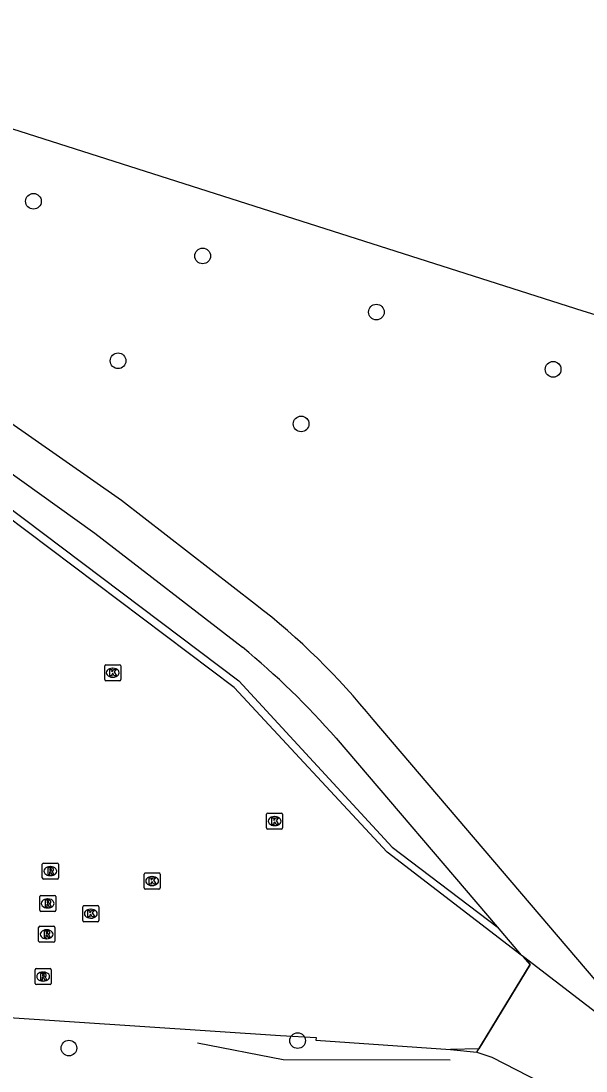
# Model space of a CAD drawing. Extents: x 161848 to 162726, y 385382 to 386521.
# Drawn here: x 162501.1 to 162536.3, y 385534.3 to 385599.8 of the extents above; entities that cross this region are included whole.
import ezdxf

# ---------------------------------------------------------------- set-up
doc = ezdxf.new("R2010")
doc.units = 0
for name, color, linetype in [('IMGEO_Boom', 7, 'Continuous'), ('IMGEO_Groenvoorziening', 7, 'Continuous'), ('IMGEO_Hek', 7, 'Continuous'), ('IMGEO_Kolk', 7, 'Continuous'), ('IMGEO_Rijbaan_lokaal_open', 7, 'Continuous'), ('IMGEO_Rioolput', 7, 'Continuous'), ('IMGEO_Voetpad_halfverhard', 7, 'Continuous'), ('IMGEO_Waterloop', 7, 'Continuous')]:
    doc.layers.add(name, color=color, linetype=linetype)

msp = doc.modelspace()

# ---------------------------------------------------------------- linework, layer by layer
at = {"layer": 'IMGEO_Boom'}
for centre in [(162501.831, 385588.557), (162512.39, 385585.149), (162523.228, 385581.65), (162507.11, 385578.613), (162534.257, 385578.082), (162518.533, 385574.678), (162504.044, 385535.768), (162518.315, 385536.234)]:
    msp.add_circle(centre, 0.489, dxfattribs=at)
at = {"layer": 'IMGEO_Groenvoorziening'}
for points in [[(162532.267, 385541.564), (162523.898, 385547.988), (162514.355, 385558.257), (162500, 385569.063), (162495.945, 385572.115), (162482.269, 385573.711)], [(162495.135, 385573.373), (162500, 385569.702), (162514.642, 385558.655), (162524.216, 385548.303), (162530.769, 385543.318)], [(162468.348, 385539.899), (162500, 385537.687), (162517.253, 385536.548), (162519.465, 385536.436), (162519.453, 385536.254), (162527.852, 385535.679), (162529.486, 385535.512)]]:
    msp.add_lwpolyline(points, dxfattribs=at)
at = {"layer": 'IMGEO_Hek'}
for points in [[(162532.399, 385541.463), (162532.816, 385540.973), (162529.62, 385535.732), (162527.852, 385535.679)], [(162527.824, 385535.026), (162517.42, 385535.035), (162512.065, 385536.07)]]:
    msp.add_lwpolyline(points, dxfattribs=at)
at = {"layer": 'IMGEO_Kolk'}
for p, q in [((162506.278, 385558.741), (162506.278, 385559.593)), ((162506.353, 385559.667), (162507.205, 385559.667)), ((162506.766, 385559.447), (162506.791, 385559.447)), ((162507.279, 385559.593), (162507.279, 385558.741)), ((162507.205, 385558.667), (162506.353, 385558.667)), ((162506.789, 385558.887), (162506.764, 385558.887)), ((162516.379, 385549.49), (162516.379, 385550.342)), ((162516.454, 385550.416), (162517.306, 385550.416)), ((162516.867, 385550.196), (162516.892, 385550.196)), ((162517.38, 385550.342), (162517.38, 385549.49)), ((162517.306, 385549.416), (162516.454, 385549.416)), ((162516.89, 385549.636), (162516.865, 385549.636)), ((162508.736, 385545.758), (162508.736, 385546.61)), ((162508.811, 385546.684), (162509.663, 385546.684)), ((162509.737, 385546.61), (162509.737, 385545.758)), ((162509.224, 385546.464), (162509.249, 385546.464)), ((162509.663, 385545.684), (162508.811, 385545.684)), ((162509.247, 385545.904), (162509.222, 385545.904)), ((162504.984, 385544.648), (162505.836, 385544.648)), ((162504.909, 385543.722), (162504.909, 385544.574)), ((162505.397, 385544.428), (162505.422, 385544.428)), ((162505.91, 385544.574), (162505.91, 385543.722)), ((162505.836, 385543.648), (162504.984, 385543.648)), ((162505.42, 385543.868), (162505.395, 385543.868))]:
    msp.add_line(p, q, dxfattribs=at)
for points in [[(162506.278, 385558.741), (162506.278, 385559.593)], [(162506.353, 385559.667), (162507.205, 385559.667)], [(162506.599, 385559.367), (162506.722, 385559.367), (162506.722, 385559.216), (162506.852, 385559.367), (162507.016, 385559.367), (162506.87, 385559.216), (162507.023, 385558.967), (162506.871, 385558.967), (162506.786, 385559.131), (162506.722, 385559.064), (162506.722, 385558.967), (162506.599, 385558.967), (162506.599, 385559.367)], [(162507.279, 385559.593), (162507.279, 385558.741)], [(162507.205, 385558.667), (162506.353, 385558.667)], [(162516.379, 385549.49), (162516.379, 385550.342)], [(162516.454, 385550.416), (162517.306, 385550.416)], [(162516.7, 385550.116), (162516.823, 385550.116), (162516.823, 385549.965), (162516.953, 385550.116), (162517.117, 385550.116), (162516.971, 385549.965), (162517.124, 385549.716), (162516.972, 385549.716), (162516.887, 385549.88), (162516.823, 385549.813), (162516.823, 385549.716), (162516.7, 385549.716), (162516.7, 385550.116)], [(162517.38, 385550.342), (162517.38, 385549.49)], [(162517.306, 385549.416), (162516.454, 385549.416)], [(162508.736, 385545.758), (162508.736, 385546.61)], [(162508.811, 385546.684), (162509.663, 385546.684)], [(162509.737, 385546.61), (162509.737, 385545.758)], [(162509.057, 385546.384), (162509.18, 385546.384), (162509.18, 385546.233), (162509.31, 385546.384), (162509.474, 385546.384), (162509.328, 385546.233), (162509.481, 385545.984), (162509.329, 385545.984), (162509.244, 385546.148), (162509.18, 385546.081), (162509.18, 385545.984), (162509.057, 385545.984), (162509.057, 385546.384)], [(162509.663, 385545.684), (162508.811, 385545.684)], [(162504.984, 385544.648), (162505.836, 385544.648)], [(162504.909, 385543.722), (162504.909, 385544.574)], [(162505.23, 385544.348), (162505.353, 385544.348), (162505.353, 385544.197), (162505.483, 385544.348), (162505.647, 385544.348), (162505.501, 385544.197), (162505.654, 385543.948), (162505.502, 385543.948), (162505.417, 385544.112), (162505.353, 385544.045), (162505.353, 385543.948), (162505.23, 385543.948), (162505.23, 385544.348)], [(162505.91, 385544.574), (162505.91, 385543.722)], [(162505.836, 385543.648), (162504.984, 385543.648)]]:
    msp.add_lwpolyline(points, dxfattribs=at)
for centre, start, end in [((162506.355, 385559.591), 91.55205, 178.44795), ((162506.355, 385559.591), 91.55205, 178.44795), ((162507.203, 385559.591), 1.55205, 88.44795), ((162507.203, 385559.591), 1.55205, 88.44795), ((162506.355, 385558.743), 181.55205, 268.44795), ((162506.355, 385558.743), 181.55205, 268.44795), ((162507.203, 385558.743), 271.55205, 358.44795), ((162507.203, 385558.743), 271.55205, 358.44795), ((162516.456, 385550.34), 91.55205, 178.44795), ((162516.456, 385550.34), 91.55205, 178.44795), ((162517.304, 385550.34), 1.55205, 88.44795), ((162517.304, 385550.34), 1.55205, 88.44795), ((162516.456, 385549.492), 181.55205, 268.44795), ((162516.456, 385549.492), 181.55205, 268.44795), ((162517.304, 385549.492), 271.55205, 358.44795), ((162517.304, 385549.492), 271.55205, 358.44795), ((162508.813, 385546.608), 91.55205, 178.44795), ((162508.813, 385546.608), 91.55205, 178.44795), ((162509.661, 385546.608), 1.55205, 88.44795), ((162509.661, 385546.608), 1.55205, 88.44795), ((162508.813, 385545.76), 181.55205, 268.44795), ((162508.813, 385545.76), 181.55205, 268.44795), ((162509.661, 385545.76), 271.55205, 358.44795), ((162509.661, 385545.76), 271.55205, 358.44795), ((162504.986, 385544.572), 91.55205, 178.44795), ((162504.986, 385544.572), 91.55205, 178.44795), ((162505.834, 385544.572), 1.55205, 88.44795), ((162505.834, 385544.572), 1.55205, 88.44795), ((162504.986, 385543.724), 181.55205, 268.44795), ((162504.986, 385543.724), 181.55205, 268.44795), ((162505.834, 385543.724), 271.55205, 358.44795), ((162505.834, 385543.724), 271.55205, 358.44795)]:
    msp.add_arc(centre, 0.0765, start, end, dxfattribs=at)
for centre, major_axis, ratio, start_param, end_param in [((162506.765, 385559.167), (-0.387, 0.002), 0.722429, 4.712389, 7.853982), ((162506.79, 385559.167), (-0.39, 0.002), 0.717154, 1.570796, 4.712389), ((162516.866, 385549.916), (-0.387, 0.002), 0.722429, 4.712389, 7.853982), ((162516.891, 385549.916), (-0.39, 0.002), 0.717154, 1.570796, 4.712389), ((162509.223, 385546.184), (-0.387, 0.002), 0.722429, 4.712389, 7.853982), ((162509.248, 385546.184), (-0.39, 0.002), 0.717154, 1.570796, 4.712389), ((162505.396, 385544.148), (-0.387, 0.002), 0.722429, 4.712389, 7.853982), ((162505.421, 385544.148), (-0.39, 0.002), 0.717154, 1.570796, 4.712389)]:
    msp.add_ellipse(centre, major_axis=major_axis, ratio=ratio, start_param=start_param, end_param=end_param, dxfattribs=at)
at = {"layer": 'IMGEO_Rijbaan_lokaal_open'}
for points in [[(162529.486, 385535.512), (162532.816, 385540.973), (162532.399, 385541.463)], [(162538.336, 385536.905), (162532.399, 385541.463)], [(162529.486, 385535.512), (162530.442, 385535.198), (162535.739, 385532.489)]]:
    msp.add_lwpolyline(points, dxfattribs=at)
at = {"layer": 'IMGEO_Rioolput'}
for p, q in [((162502.459, 385547.299), (162503.311, 385547.299)), ((162502.384, 385546.373), (162502.384, 385547.225)), ((162502.872, 385547.079), (162502.897, 385547.079)), ((162503.385, 385547.225), (162503.385, 385546.373)), ((162503.311, 385546.299), (162502.459, 385546.299)), ((162502.895, 385546.519), (162502.87, 385546.519)), ((162502.294, 385545.284), (162503.146, 385545.284)), ((162502.219, 385544.358), (162502.219, 385545.21)), ((162502.707, 385545.064), (162502.732, 385545.064)), ((162503.22, 385545.21), (162503.22, 385544.358)), ((162503.146, 385544.284), (162502.294, 385544.284)), ((162502.73, 385544.504), (162502.705, 385544.504)), ((162502.23, 385543.364), (162503.082, 385543.364)), ((162502.155, 385542.438), (162502.155, 385543.29)), ((162502.643, 385543.144), (162502.668, 385543.144)), ((162503.156, 385543.29), (162503.156, 385542.438)), ((162503.082, 385542.364), (162502.23, 385542.364)), ((162502.666, 385542.584), (162502.641, 385542.584)), ((162502.013, 385540.729), (162502.865, 385540.729)), ((162501.938, 385539.803), (162501.938, 385540.655)), ((162502.426, 385540.509), (162502.451, 385540.509)), ((162502.939, 385540.655), (162502.939, 385539.803)), ((162502.865, 385539.729), (162502.013, 385539.729)), ((162502.449, 385539.949), (162502.424, 385539.949))]:
    msp.add_line(p, q, dxfattribs=at)
for points in [[(162502.459, 385547.299), (162503.311, 385547.299)], [(162502.384, 385546.373), (162502.384, 385547.225)], [(162502.973, 385546.997), (162502.721, 385546.999), (162502.721, 385546.599)], [(162502.721, 385546.599), (162502.845, 385546.599), (162502.845, 385546.761), (162502.856, 385546.761)], [(162502.899, 385546.918), (162502.845, 385546.918), (162502.845, 385546.837)], [(162502.845, 385546.837), (162502.897, 385546.837)], [(162502.903, 385546.732), (162502.974, 385546.599), (162503.114, 385546.599), (162503.049, 385546.725)], [(162503.385, 385547.225), (162503.385, 385546.373)], [(162503.311, 385546.299), (162502.459, 385546.299)], [(162502.294, 385545.284), (162503.146, 385545.284)], [(162502.219, 385544.358), (162502.219, 385545.21)], [(162502.808, 385544.982), (162502.556, 385544.984), (162502.556, 385544.584)], [(162502.556, 385544.584), (162502.68, 385544.584), (162502.68, 385544.746), (162502.691, 385544.746)], [(162502.734, 385544.903), (162502.68, 385544.903), (162502.68, 385544.822)], [(162502.68, 385544.822), (162502.732, 385544.822)], [(162502.738, 385544.717), (162502.809, 385544.584), (162502.949, 385544.584), (162502.884, 385544.71)], [(162503.22, 385545.21), (162503.22, 385544.358)], [(162503.146, 385544.284), (162502.294, 385544.284)], [(162502.23, 385543.364), (162503.082, 385543.364)], [(162502.155, 385542.438), (162502.155, 385543.29)], [(162502.744, 385543.062), (162502.492, 385543.064), (162502.492, 385542.664)], [(162502.492, 385542.664), (162502.616, 385542.664), (162502.616, 385542.826), (162502.627, 385542.826)], [(162502.67, 385542.983), (162502.616, 385542.983), (162502.616, 385542.902)], [(162502.616, 385542.902), (162502.668, 385542.902)], [(162502.674, 385542.797), (162502.745, 385542.664), (162502.885, 385542.664), (162502.82, 385542.79)], [(162503.156, 385543.29), (162503.156, 385542.438)], [(162503.082, 385542.364), (162502.23, 385542.364)], [(162502.013, 385540.729), (162502.865, 385540.729)], [(162501.938, 385539.803), (162501.938, 385540.655)], [(162502.527, 385540.427), (162502.275, 385540.429), (162502.275, 385540.029)], [(162502.275, 385540.029), (162502.399, 385540.029), (162502.399, 385540.191), (162502.41, 385540.191)], [(162502.453, 385540.348), (162502.399, 385540.348), (162502.399, 385540.267)], [(162502.399, 385540.267), (162502.451, 385540.267)], [(162502.457, 385540.162), (162502.528, 385540.029), (162502.668, 385540.029), (162502.603, 385540.155)], [(162502.939, 385540.655), (162502.939, 385539.803)], [(162502.865, 385539.729), (162502.013, 385539.729)]]:
    msp.add_lwpolyline(points, dxfattribs=at)
for centre, radius, start, end in [((162502.461, 385547.223), 0.0765, 91.55205, 178.44795), ((162502.461, 385547.223), 0.0765, 91.55205, 178.44795), ((162503.309, 385547.223), 0.0765, 1.55205, 88.44795), ((162503.309, 385547.223), 0.0765, 1.55205, 88.44795), ((162502.855, 385546.708), 0.0533, 26.02933, 88.69889), ((162502.881, 385547.026), 0.19, 274.7715, 282.96867), ((162502.905, 385546.822), 0.0964, 77.00612, 93.18647), ((162502.919, 385546.879), 0.0378, 276.66336, 79.67722), ((162502.972, 385546.887), 0.109, 350.36119, 89.41601), ((162502.97, 385546.887), 0.112, 277.58423, 350.98172), ((162502.954, 385546.672), 0.108, 29.51342, 73.79051), ((162502.461, 385546.375), 0.0765, 181.55205, 268.44795), ((162502.461, 385546.375), 0.0765, 181.55205, 268.44795), ((162503.309, 385546.375), 0.0765, 271.55205, 358.44795), ((162503.309, 385546.375), 0.0765, 271.55205, 358.44795), ((162502.296, 385545.208), 0.0765, 91.55205, 178.44795), ((162502.296, 385545.208), 0.0765, 91.55205, 178.44795), ((162503.144, 385545.208), 0.0765, 1.55205, 88.44795), ((162503.144, 385545.208), 0.0765, 1.55205, 88.44795), ((162502.69, 385544.693), 0.0533, 26.02933, 88.69889), ((162502.716, 385545.011), 0.19, 274.7715, 282.96867), ((162502.74, 385544.807), 0.0964, 77.00612, 93.18647), ((162502.754, 385544.864), 0.0378, 276.66336, 79.67722), ((162502.807, 385544.872), 0.109, 350.36119, 89.41601), ((162502.805, 385544.872), 0.112, 277.58423, 350.98172), ((162502.789, 385544.657), 0.108, 29.51342, 73.79051), ((162502.296, 385544.36), 0.0765, 181.55205, 268.44795), ((162502.296, 385544.36), 0.0765, 181.55205, 268.44795), ((162503.144, 385544.36), 0.0765, 271.55205, 358.44795), ((162503.144, 385544.36), 0.0765, 271.55205, 358.44795), ((162502.232, 385543.288), 0.0765, 91.55205, 178.44795), ((162502.232, 385543.288), 0.0765, 91.55205, 178.44795), ((162503.08, 385543.288), 0.0765, 1.55205, 88.44795), ((162503.08, 385543.288), 0.0765, 1.55205, 88.44795), ((162502.626, 385542.773), 0.0533, 26.02933, 88.69889), ((162502.652, 385543.091), 0.19, 274.7715, 282.96867), ((162502.676, 385542.887), 0.0964, 77.00612, 93.18647), ((162502.69, 385542.944), 0.0378, 276.66336, 79.67722), ((162502.743, 385542.952), 0.109, 350.36119, 89.41601), ((162502.741, 385542.952), 0.112, 277.58423, 350.98172), ((162502.725, 385542.737), 0.108, 29.51342, 73.79051), ((162502.232, 385542.44), 0.0765, 181.55205, 268.44795), ((162502.232, 385542.44), 0.0765, 181.55205, 268.44795), ((162503.08, 385542.44), 0.0765, 271.55205, 358.44795), ((162503.08, 385542.44), 0.0765, 271.55205, 358.44795), ((162502.015, 385540.653), 0.0765, 91.55205, 178.44795), ((162502.015, 385540.653), 0.0765, 91.55205, 178.44795), ((162502.863, 385540.653), 0.0765, 1.55205, 88.44795), ((162502.863, 385540.653), 0.0765, 1.55205, 88.44795), ((162502.409, 385540.138), 0.0533, 26.02933, 88.69889), ((162502.435, 385540.456), 0.19, 274.7715, 282.96867), ((162502.459, 385540.252), 0.0964, 77.00612, 93.18647), ((162502.473, 385540.309), 0.0378, 276.66336, 79.67722), ((162502.526, 385540.317), 0.109, 350.36119, 89.41601), ((162502.524, 385540.317), 0.112, 277.58423, 350.98172), ((162502.508, 385540.102), 0.108, 29.51342, 73.79051), ((162502.015, 385539.805), 0.0765, 181.55205, 268.44795), ((162502.015, 385539.805), 0.0765, 181.55205, 268.44795), ((162502.863, 385539.805), 0.0765, 271.55205, 358.44795), ((162502.863, 385539.805), 0.0765, 271.55205, 358.44795)]:
    msp.add_arc(centre, radius, start, end, dxfattribs=at)
for centre, major_axis, ratio, start_param, end_param in [((162502.871, 385546.799), (-0.387, 0.002), 0.722429, 4.712389, 7.853982), ((162502.896, 385546.799), (-0.39, 0.002), 0.717154, 1.570796, 4.712389), ((162502.706, 385544.784), (-0.387, 0.002), 0.722429, 4.712389, 7.853982), ((162502.731, 385544.784), (-0.39, 0.002), 0.717154, 1.570796, 4.712389), ((162502.642, 385542.864), (-0.387, 0.002), 0.722429, 4.712389, 7.853982), ((162502.667, 385542.864), (-0.39, 0.002), 0.717154, 1.570796, 4.712389), ((162502.425, 385540.229), (-0.387, 0.002), 0.722429, 4.712389, 7.853982), ((162502.45, 385540.229), (-0.39, 0.002), 0.717154, 1.570796, 4.712389)]:
    msp.add_ellipse(centre, major_axis=major_axis, ratio=ratio, start_param=start_param, end_param=end_param, dxfattribs=at)
at = {"layer": 'IMGEO_Voetpad_halfverhard'}
for points in [[(162515.688, 385563.43), (162507.332, 385569.904), (162500, 385575.013), (162493.782, 385579.117), (162487.85, 385582.497), (162484.254, 385584.283), (162476.971, 385587.253)], [(162495.217, 385574.984), (162500, 385571.923), (162505.669, 385567.877), (162514.873, 385560.752)], [(162536.879, 385540.025), (162523.023, 385556.247)], [(162520.722, 385555.082), (162530.769, 385543.318)], [(162530.769, 385543.318), (162532.267, 385541.564)], [(162532.399, 385541.463), (162532.267, 385541.564)]]:
    msp.add_lwpolyline(points, dxfattribs=at)
for centre, radius, start, end in [((162488.933, 385528.772), 43.783, 38.86701, 52.3327), ((162482.74, 385521.753), 50.532, 41.26698, 50.51358)]:
    msp.add_arc(centre, radius, start, end, dxfattribs=at)
at = {"layer": 'IMGEO_Waterloop'}
msp.add_lwpolyline([(162479.406, 385599.797), (162500, 385593.238), (162536.104, 385581.739), (162548.505, 385577.924)], dxfattribs=at)

doc.saveas('drawing.dxf')
